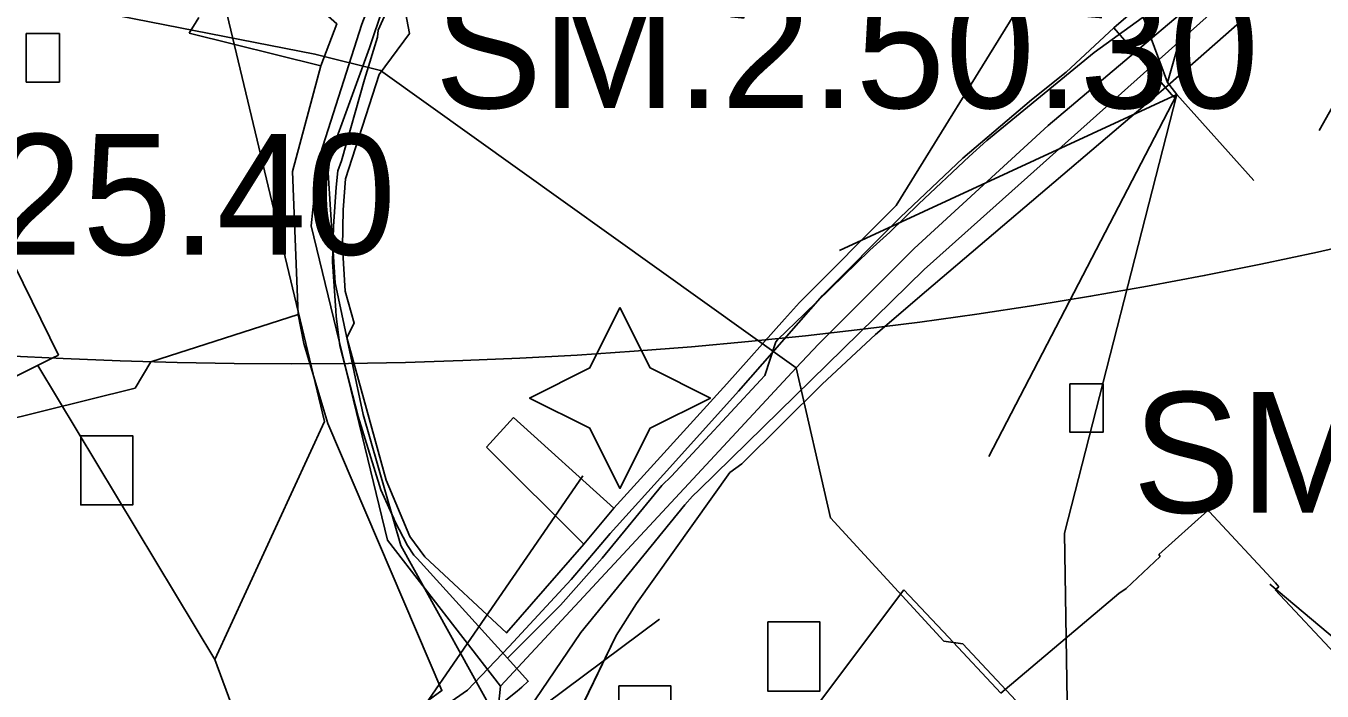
# Model space of a CAD drawing. Extents: x -690419 to -685080, y -987825 to -981190.
# Drawn here: x -687352.1 to -687244.6, y -985626.2 to -985571 of the extents above; entities that cross this region are included whole.
import ezdxf

# ---------------------------------------------------------------- set-up
doc = ezdxf.new("R2010")
doc.units = 0
for name, color, linetype in [('_DOPLNĚK BUDOVY', 7, 'Continuous'), ('Architektonicky cenná stavba', 7, 'Continuous'), ('BPEJ I-II ochrana', 7, 'Continuous'), ('Docházková izochrona BUS (S)', 7, 'Continuous'), ('Kanalizace stoka bez rozlišení (S)', 7, 'Continuous'), ('Plochy smíšené obytné městské SM (S)', 7, 'Continuous'), ('Plochy veřejná prostranství všeobecná PU (S)', 7, 'Continuous'), ('Plynovod STL (S)', 7, 'Continuous'), ('Regulační bloky STABILIZOVANÉ (S)', 7, 'Continuous'), ('Regulační kódy STABILIZOVANÉ (S)', 7, 'Continuous'), ('Spoje - komunikační vedení bez rozlišení provozovanál (S)', 7, 'Continuous'), ('Vodovodní řady (S)', 7, 'Continuous')]:
    doc.layers.add(name, color=color, linetype=linetype)

msp = doc.modelspace()

# ---------------------------------------------------------------- linework, layer by layer
at = {"layer": '_DOPLNĚK BUDOVY'}
for points in [[(-687352.08, -985571.64), (-687349.33, -985571.64), (-687349.33, -985575.67), (-687352.08, -985575.67)], [(-687265.49, -985600.68), (-687262.74, -985600.68), (-687262.74, -985604.71), (-687265.49, -985604.71)], [(-687347.55, -985605), (-687343.24, -985605), (-687343.24, -985610.73), (-687347.55, -985610.73)], [(-687290.56, -985620.44), (-687286.24, -985620.44), (-687286.24, -985626.17), (-687290.56, -985626.17)], [(-687302.91, -985625.75), (-687298.6, -985625.75), (-687298.6, -985631.48), (-687302.91, -985631.48)]]:
    msp.add_lwpolyline(points, close=True, dxfattribs=at)
at = {"layer": 'Architektonicky cenná stavba'}
msp.add_lwpolyline([(-687302.82, -985594.37), (-687305.32, -985599.37), (-687310.32, -985601.87), (-687305.32, -985604.37), (-687302.82, -985609.37), (-687300.32, -985604.37), (-687295.32, -985601.87), (-687300.32, -985599.37)], close=True, dxfattribs=at)
at = {"layer": 'BPEJ I-II ochrana'}
for p, q in [((-687338.56, -985571.62), (-687337.76, -985570.3)), ((-687327.64, -985574.33), (-687338.56, -985571.62)), ((-687330, -985583.09), (-687327.64, -985574.33)), ((-687329.53, -985594.93), (-687330, -985583.09)), ((-687355.32, -985586.3), (-687349.39, -985598.31)), ((-687341.74, -985598.86), (-687329.53, -985594.93)), ((-687349.39, -985598.31), (-687349.86, -985598.55)), ((-687349.86, -985598.55), (-687355.37, -985601.28)), ((-687343.05, -985601.04), (-687341.74, -985598.86)), ((-687358.89, -985604.98), (-687343.05, -985601.04)), ((-687311.66, -985603.49), (-687313.89, -985605.96)), ((-687303.32, -985611), (-687311.66, -985603.49)), ((-687313.89, -985605.96), (-687305.83, -985614)), ((-687305.83, -985614), (-687303.32, -985611)), ((-687254.05, -985611.2), (-687258.13, -985614.86)), ((-687253.94, -985611.27), (-687254.05, -985611.2)), ((-687248.44, -985617.2), (-687253.94, -985611.27)), ((-687258, -985615.01), (-687260.82, -985617.67)), ((-687258.13, -985614.86), (-687258, -985615.01)), ((-687279.27, -985617.79), (-687283.69, -985623.67)), ((-687275.58, -985621.7), (-687279.27, -985617.79)), ((-687260.82, -985617.67), (-687261.45, -985618.09)), ((-687248.46, -985617.77), (-687248.16, -985617.52)), ((-687243.13, -985623.48), (-687248.46, -985617.77)), ((-687248.16, -985617.52), (-687248.44, -985617.2)), ((-687261.45, -985618.09), (-687271.23, -985626.35)), ((-687271.23, -985626.35), (-687275.58, -985621.7)), ((-687283.69, -985623.67), (-687287.07, -985628.16))]:
    msp.add_line(p, q, dxfattribs=at)
at = {"layer": 'Docházková izochrona BUS (S)'}
msp.add_arc((-687330.82, -985198.99), 400, 36.9064, 302.1299, dxfattribs=at)
at = {"layer": 'Kanalizace stoka bez rozlišení (S)'}
for points in [[(-687312.72, -985625.76), (-687322.11, -985613.67), (-687328.43, -985587.59), (-687327.9, -985582.27), (-687324.24, -985570.86), (-687320.34, -985560.81), (-687314.08, -985544.77), (-687311.64, -985538.51), (-687296.21, -985507.12), (-687305.09, -985480.61), (-687316, -985460), (-687327, -985444), (-687330, -985440), (-687368.78, -985387.7)], [(-687288.21, -985599.38), (-687322.7, -985574.7), (-687328.13, -985573.35), (-687355.6, -985567.96), (-687359.71, -985569.65), (-687365.38, -985572.25), (-687376.03, -985579.58), (-687397.94, -985594.45), (-687410.57, -985589.73), (-687441.64, -985549.94), (-687473.44, -985539.19), (-687538.76, -985494.69)], [(-687312.72, -985625.76), (-687294.6, -985606.25), (-687288.21, -985599.38), (-687286.34, -985597.41), (-687278.41, -985589.46), (-687267.29, -985579.26), (-687248.75, -985563.59), (-687212.27, -985538.23)], [(-687239, -985655.8), (-687242.36, -985654.82), (-687244.5, -985654.19), (-687250.97, -985647.27), (-687251.89, -985646.29), (-687271.16, -985625.69), (-687272.79, -985623.95), (-687274.38, -985622.25), (-687275.95, -985622.04), (-687285.36, -985611.81), (-687288.21, -985599.38)], [(-687314.93, -985646.77), (-687312.72, -985625.76)]]:
    msp.add_lwpolyline(points, dxfattribs=at)
at = {"layer": 'Plochy smíšené obytné městské SM (S)'}
for points in [[(-687408.96, -985518.97), (-687397.31, -985534.42), (-687388.06, -985546.75), (-687385.56, -985549.86), (-687376.76, -985562.12), (-687354.52, -985546.04), (-687349.86, -985550.06), (-687347.21, -985552.4), (-687326.31, -985570.84), (-687327.64, -985574.33), (-687330, -985583.09), (-687329.53, -985594.93), (-687329.04, -985597.34), (-687327.07, -985603.98), (-687317.59, -985626.13), (-687328.85, -985634.29)], [(-687306.81, -985629.15), (-687303.15, -985621.56), (-687301.44, -985618.9), (-687293.7, -985608.05), (-687292.72, -985607.34), (-687286.04, -985600.73), (-687281.62, -985596.59), (-687277.38, -985592.97), (-687257.36, -985575.94), (-687251.19, -985570.51), (-687246.16, -985565.91), (-687240.43, -985560.9)], [(-687269.92, -985569.76), (-687279.9, -985585.89), (-687287.93, -985593.95), (-687289.17, -985595.32), (-687293.97, -985600.68), (-687303.32, -985611), (-687305.83, -985614), (-687312.24, -985621.35), (-687319.01, -985615.04), (-687320.26, -985613.35), (-687322.21, -985608.67), (-687325.48, -985596.85), (-687324.87, -985595.65), (-687325.61, -985593), (-687325.83, -985589.33), (-687325.79, -985586.27), (-687325.58, -985583.69), (-687322.81, -985575.04), (-687320.27, -985571.63), (-687320.76, -985569.18)]]:
    msp.add_lwpolyline(points, dxfattribs=at)
at = {"layer": 'Plochy veřejná prostranství všeobecná PU (S)'}
for p, q in [((-687320.76, -985569.18), (-687320.27, -985571.63)), ((-687279.9, -985585.89), (-687269.92, -985569.76)), ((-687251.19, -985570.51), (-687257.36, -985575.94)), ((-687327.64, -985574.33), (-687326.31, -985570.84)), ((-687320.27, -985571.63), (-687322.81, -985575.04)), ((-687330, -985583.09), (-687327.64, -985574.33)), ((-687322.81, -985575.04), (-687325.58, -985583.69)), ((-687257.36, -985575.94), (-687277.38, -985592.97)), ((-687329.53, -985594.93), (-687330, -985583.09)), ((-687325.58, -985583.69), (-687325.79, -985586.27)), ((-687325.79, -985586.27), (-687325.83, -985589.33)), ((-687287.93, -985593.95), (-687279.9, -985585.89)), ((-687325.83, -985589.33), (-687325.61, -985593)), ((-687325.61, -985593), (-687324.87, -985595.65)), ((-687277.38, -985592.97), (-687281.62, -985596.59)), ((-687289.17, -985595.32), (-687287.93, -985593.95)), ((-687329.04, -985597.34), (-687329.53, -985594.93)), ((-687324.87, -985595.65), (-687325.48, -985596.85)), ((-687293.97, -985600.68), (-687289.17, -985595.32)), ((-687327.07, -985603.98), (-687329.04, -985597.34)), ((-687325.48, -985596.85), (-687322.21, -985608.67)), ((-687281.62, -985596.59), (-687286.04, -985600.73)), ((-687303.32, -985611), (-687293.97, -985600.68)), ((-687286.04, -985600.73), (-687292.72, -985607.34)), ((-687317.59, -985626.13), (-687327.07, -985603.98)), ((-687293.7, -985608.05), (-687301.44, -985618.9)), ((-687292.72, -985607.34), (-687293.7, -985608.05)), ((-687322.21, -985608.67), (-687320.26, -985613.35)), ((-687305.83, -985614), (-687303.32, -985611)), ((-687320.26, -985613.35), (-687319.01, -985615.04)), ((-687312.24, -985621.35), (-687305.83, -985614)), ((-687319.01, -985615.04), (-687312.24, -985621.35)), ((-687301.44, -985618.9), (-687303.15, -985621.56)), ((-687303.15, -985621.56), (-687306.81, -985629.15)), ((-687328.85, -985634.29), (-687317.59, -985626.13))]:
    msp.add_line(p, q, dxfattribs=at)
at = {"layer": 'Plynovod STL (S)'}
for points in [[(-687242.41, -985555.92), (-687249.72, -985561.31), (-687253.21, -985564.4), (-687256.41, -985567.27), (-687257.91, -985568.8), (-687259.01, -985569.99), (-687263.49, -985573.21), (-687272.39, -985580.52), (-687273.85, -985581.83), (-687278.02, -985585.77), (-687280.44, -985588.12), (-687282.08, -985589.61), (-687287.54, -985594.91), (-687289.72, -985597.02), (-687289.9, -985597.2), (-687290.81, -985599.99)], [(-687319.82, -985564.52), (-687322.88, -985571.35), (-687322.95, -985571.94), (-687324.02, -985575.44), (-687325.93, -985582.19), (-687326.24, -985583.04), (-687326.37, -985584.37), (-687326.6, -985587.64), (-687326.66, -985590.58), (-687326.39, -985594.62), (-687326.37, -985595.11), (-687326.05, -985597.51), (-687324.53, -985603.4), (-687322.65, -985609.49), (-687321.59, -985611.86), (-687321.49, -985612.08), (-687320.46, -985614.09), (-687319.93, -985614.89), (-687319.65, -985615.17), (-687312.15, -985623.45)], [(-687312.98, -985627.48), (-687311.34, -985626.17), (-687310.96, -985625.85), (-687310.43, -985625.36), (-687312.15, -985623.45), (-687307.75, -985619.05), (-687304.3, -985615.16), (-687299.36, -985609.13), (-687298.55, -985608.34), (-687291.16, -985600.38), (-687290.81, -985599.99)]]:
    msp.add_lwpolyline(points, dxfattribs=at)
at = {"layer": 'Regulační bloky STABILIZOVANÉ (S)'}
for p, q in [((-687320.76, -985569.18), (-687320.27, -985571.63)), ((-687279.9, -985585.89), (-687269.92, -985569.76)), ((-687251.19, -985570.51), (-687257.36, -985575.94)), ((-687327.64, -985574.33), (-687326.31, -985570.84)), ((-687320.27, -985571.63), (-687322.81, -985575.04)), ((-687330, -985583.09), (-687327.64, -985574.33)), ((-687322.81, -985575.04), (-687325.58, -985583.69)), ((-687257.36, -985575.94), (-687277.38, -985592.97)), ((-687329.53, -985594.93), (-687330, -985583.09)), ((-687325.58, -985583.69), (-687325.79, -985586.27)), ((-687325.79, -985586.27), (-687325.83, -985589.33)), ((-687287.93, -985593.95), (-687279.9, -985585.89)), ((-687325.83, -985589.33), (-687325.61, -985593)), ((-687325.61, -985593), (-687324.87, -985595.65)), ((-687277.38, -985592.97), (-687281.62, -985596.59)), ((-687289.17, -985595.32), (-687287.93, -985593.95)), ((-687329.04, -985597.34), (-687329.53, -985594.93)), ((-687324.87, -985595.65), (-687325.48, -985596.85)), ((-687293.97, -985600.68), (-687289.17, -985595.32)), ((-687327.07, -985603.98), (-687329.04, -985597.34)), ((-687325.48, -985596.85), (-687322.21, -985608.67)), ((-687281.62, -985596.59), (-687286.04, -985600.73)), ((-687303.32, -985611), (-687293.97, -985600.68)), ((-687286.04, -985600.73), (-687292.72, -985607.34)), ((-687317.59, -985626.13), (-687327.07, -985603.98)), ((-687293.7, -985608.05), (-687301.44, -985618.9)), ((-687292.72, -985607.34), (-687293.7, -985608.05)), ((-687322.21, -985608.67), (-687320.26, -985613.35)), ((-687305.83, -985614), (-687303.32, -985611)), ((-687320.26, -985613.35), (-687319.01, -985615.04)), ((-687312.24, -985621.35), (-687305.83, -985614)), ((-687319.01, -985615.04), (-687312.24, -985621.35)), ((-687301.44, -985618.9), (-687303.15, -985621.56)), ((-687303.15, -985621.56), (-687306.81, -985629.15)), ((-687328.85, -985634.29), (-687317.59, -985626.13))]:
    msp.add_line(p, q, dxfattribs=at)
for points in [[(-687408.96, -985518.97), (-687397.31, -985534.42), (-687388.06, -985546.75), (-687385.56, -985549.86), (-687376.76, -985562.12), (-687354.52, -985546.04), (-687349.86, -985550.06), (-687347.21, -985552.4), (-687326.31, -985570.84), (-687327.64, -985574.33), (-687330, -985583.09), (-687329.53, -985594.93), (-687329.04, -985597.34), (-687327.07, -985603.98), (-687317.59, -985626.13), (-687328.85, -985634.29)], [(-687306.81, -985629.15), (-687303.15, -985621.56), (-687301.44, -985618.9), (-687293.7, -985608.05), (-687292.72, -985607.34), (-687286.04, -985600.73), (-687281.62, -985596.59), (-687277.38, -985592.97), (-687257.36, -985575.94), (-687251.19, -985570.51), (-687246.16, -985565.91), (-687240.43, -985560.9)], [(-687269.92, -985569.76), (-687279.9, -985585.89), (-687287.93, -985593.95), (-687289.17, -985595.32), (-687293.97, -985600.68), (-687303.32, -985611), (-687305.83, -985614), (-687312.24, -985621.35), (-687319.01, -985615.04), (-687320.26, -985613.35), (-687322.21, -985608.67), (-687325.48, -985596.85), (-687324.87, -985595.65), (-687325.61, -985593), (-687325.83, -985589.33), (-687325.79, -985586.27), (-687325.58, -985583.69), (-687322.81, -985575.04), (-687320.27, -985571.63), (-687320.76, -985569.18)]]:
    msp.add_lwpolyline(points, dxfattribs=at)
at = {"layer": 'Spoje - komunikační vedení bez rozlišení provozovanál (S)'}
for points in [[(-687257.4, -985575.71), (-687263.5, -985559.23), (-687276.08, -985551)], [(-687257.4, -985575.71), (-687251.89, -985556.46)], [(-687249.25, -985560.48), (-687253.23, -985563.95), (-687260.48, -985569.97), (-687261.86, -985571.18)], [(-687336.42, -985623.55), (-687327.34, -985603.82), (-687336.35, -985566.14)], [(-687265.81, -985574.84), (-687261.86, -985571.18)], [(-687261.86, -985571.18), (-687256.86, -985576.92), (-687256.63, -985576.71)], [(-687244.82, -985579.68), (-687240.88, -985572.71)], [(-687329.44, -985642.49), (-687331.75, -985637.01), (-687329.12, -985636), (-687324.72, -985633.44), (-687319.82, -985629.1), (-687315.47, -985626.11), (-687312.02, -985622.48), (-687306.86, -985616.93), (-687303.64, -985613.1), (-687298.69, -985607.62), (-687293, -985601.3), (-687286.02, -985593.38), (-687279.54, -985586.88), (-687274.38, -985581.98), (-687268.69, -985577.13), (-687265.81, -985574.84)], [(-687256.63, -985576.71), (-687257.4, -985575.71)], [(-687256.63, -985576.71), (-687284.62, -985589.63)], [(-687256.63, -985576.71), (-687272.23, -985606.72)], [(-687265.48, -985642.68), (-687265.94, -985613.08), (-687256.63, -985576.71)], [(-687256.63, -985576.71), (-687250.24, -985583.82)], [(-687336.42, -985623.55), (-687351.13, -985599.18), (-687351.14, -985599.18)], [(-687329.44, -985642.49), (-687305.9, -985608.31)], [(-687221.26, -985640.52), (-687248.92, -985617.31)], [(-687299.55, -985620.22), (-687329.44, -985642.49)], [(-687329.44, -985642.49), (-687336.42, -985623.55)]]:
    msp.add_lwpolyline(points, dxfattribs=at)
at = {"layer": 'Vodovodní řady (S)'}
for points in [[(-687312.17, -985630.03), (-687320.99, -985614.11), (-687324.13, -985603.24), (-687326.45, -985592.31), (-687327.03, -985583.19), (-687326.87, -985581.77), (-687323.6, -985572.84), (-687322.49, -985569.55), (-687321.83, -985567.59), (-687311.36, -985539.46), (-687302.86, -985523.68), (-687297.55, -985514.78), (-687293.47, -985510.41)], [(-687312.01, -985630.08), (-687306.08, -985621.33), (-687297.44, -985610.74), (-687296.81, -985610.01), (-687296.26, -985609.48), (-687282.98, -985596.48), (-687277.58, -985591.2), (-687248.21, -985564.96)]]:
    msp.add_lwpolyline(points, dxfattribs=at)

# ---------------------------------------------------------------- texts
at = {"layer": 'Regulační kódy STABILIZOVANÉ (S)'}
for s, p in [('SM.2.50.30', (-687318.2, -985577.83)), ('SM.2.25.40', (-687389.79, -985589.98)), ('SM.2.50.30', (-687260.29, -985611.38))]:
    msp.add_text(s, height=10, dxfattribs=at).set_placement(p)

doc.saveas('drawing.dxf')
